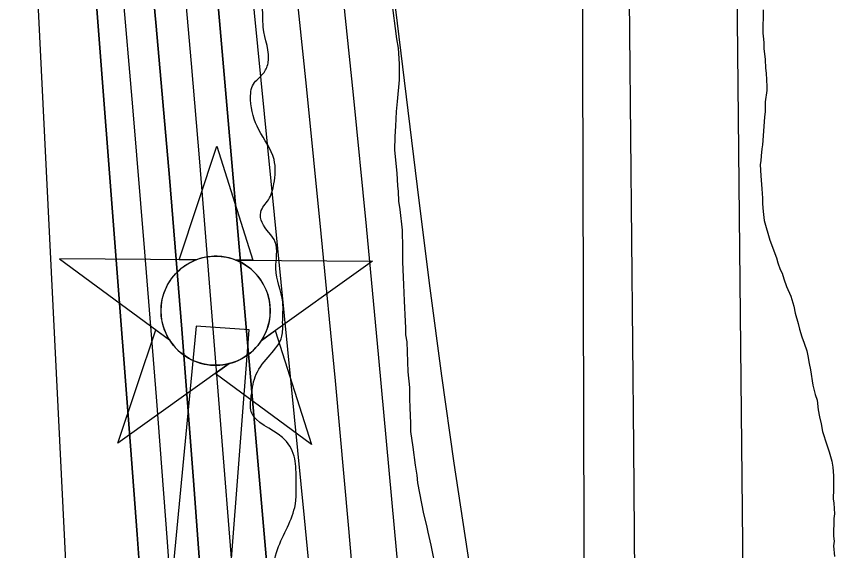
# Model space of a CAD drawing. Extents: x 3313447 to 3351316, y 703786 to 729172.
# Drawn here: x 3324868 to 3325325.8, y 725644.3 to 725943.4 of the extents above; entities that cross this region are included whole.
import ezdxf

# ---------------------------------------------------------------- set-up
doc = ezdxf.new("R2010")
doc.units = 0
for name, color, linetype in [('V-CHAN-DOCK', 7, 'Continuous'), ('V-CHAN-NAID', 7, 'Continuous'), ('V-RIVR-EDGE', 7, 'Continuous'), ('V-SITE-VEGE', 7, 'Continuous'), ('V-TOPO-DPTH', 7, 'Continuous'), ('V-TOPO-MAJR', 7, 'Continuous'), ('V-TOPO-MINR', 7, 'Continuous'), ('V-TOPO-WATR', 7, 'Continuous')]:
    doc.layers.add(name, color=color, linetype=linetype)

msp = doc.modelspace()

# ---------------------------------------------------------------- linework, layer by layer
at = {"layer": 'V-CHAN-DOCK'}
msp.add_lwpolyline([(3324979.67, 725550.24), (3324987.81, 725632.37), (3324998.18, 725767.82), (3324968.48, 725769.89), (3324947, 725543.84)], dxfattribs=at)
at = {"layer": 'V-CHAN-NAID'}
for points in [[(3324968.58, 725807.1), (3324959, 725807.16), (3324980.12, 725870.65), (3325000.35, 725806.87), (3324990.76, 725806.94), (3324989.18, 725807.52), (3324987.09, 725808.14), (3324985.05, 725808.59), (3324983.01, 725808.9), (3324981.85, 725809.01), (3324980.31, 725809.09), (3324978.59, 725809.09), (3324977.22, 725809.02), (3324975.31, 725808.82), (3324973.95, 725808.6), (3324972.16, 725808.21), (3324970.63, 725807.8), (3324969.6, 725807.46)], [(3324968.58, 725807.1), (3324892.09, 725807.64), (3324953.66, 725762.24), (3324952.55, 725764.15), (3324951.74, 725765.78), (3324950.91, 725767.74), (3324950.21, 725769.8), (3324949.85, 725771.12), (3324949.49, 725772.75), (3324949.25, 725774.19), (3324949.06, 725775.79), (3324948.95, 725777.53), (3324948.94, 725779.11), (3324949.04, 725781.18), (3324949.23, 725782.8), (3324949.62, 725785), (3324950.1, 725786.93), (3324950.7, 725788.81), (3324951.36, 725790.49), (3324952.08, 725792.08), (3324952.9, 725793.61), (3324953.96, 725795.35), (3324954.99, 725796.82), (3324955.99, 725798.09), (3324956.99, 725799.24), (3324958.3, 725800.57), (3324959.35, 725801.54), (3324961.07, 725802.94), (3324962.28, 725803.81), (3324963.97, 725804.88), (3324965.7, 725805.82), (3324967.15, 725806.5)], [(3324990.76, 725806.94), (3325067.25, 725806.4), (3325005.05, 725761.87), (3325005.96, 725763.36), (3325006.94, 725765.21), (3325007.65, 725766.8), (3325008.39, 725768.75), (3325008.94, 725770.54), (3325009.34, 725772.17), (3325009.7, 725774.18), (3325009.88, 725775.76), (3325010.01, 725777.96), (3325009.98, 725780.03), (3325009.79, 725782.24), (3325009.52, 725784), (3325009.03, 725786.23), (3325008.39, 725788.38), (3325007.64, 725790.36), (3325006.99, 725791.8), (3325005.99, 725793.72), (3325004.93, 725795.44), (3325003.71, 725797.14), (3325002.45, 725798.68), (3325001.18, 725800.05), (3324999.55, 725801.58), (3324997.8, 725802.99), (3324996.12, 725804.17), (3324994.23, 725805.3), (3324992.76, 725806.06)], [(3324987.02, 725748.97), (3324924.82, 725704.45), (3324945.94, 725767.93), (3324953.66, 725762.24), (3324954.29, 725761.28), (3324955.68, 725759.42), (3324956.89, 725758), (3324958.36, 725756.5), (3324959.75, 725755.25), (3324961.2, 725754.09), (3324962.6, 725753.1), (3324964.28, 725752.07), (3324965.99, 725751.16), (3324967.79, 725750.34), (3324969.23, 725749.79), (3324970.86, 725749.26), (3324973.08, 725748.7), (3324974.62, 725748.41), (3324976.64, 725748.15), (3324978.18, 725748.05), (3324980.04, 725748.03), (3324981.73, 725748.1), (3324983.44, 725748.28), (3324985.34, 725748.59)], [(3325005.05, 725761.87), (3325012.85, 725767.45), (3325033.07, 725703.68), (3324979.22, 725743.39), (3324987.02, 725748.97), (3324988.69, 725749.44), (3324990.3, 725750), (3324992.46, 725750.92), (3324994.19, 725751.8), (3324996.06, 725752.92), (3324997.79, 725754.13), (3324999.35, 725755.37), (3325000.63, 725756.54), (3325002.02, 725757.96), (3325003.22, 725759.36), (3325004.34, 725760.83)]]:
    msp.add_lwpolyline(points, close=True, dxfattribs=at)
msp.add_circle((3324979.47, 725778.56), 30.54, dxfattribs=at)
at = {"layer": 'V-RIVR-EDGE'}
msp.add_spline([(3325128.87, 723979.74), (3325130.86, 724002.62), (3325129.36, 724023.95), (3325130.2, 724049.16), (3325132.57, 724063.89), (3325132.59, 724075.13), (3325133.05, 724103.44), (3325133.48, 724121.67), (3325133.91, 724137.18), (3325133.21, 724168.98), (3325130.96, 724198.07), (3325127.51, 724215.53), (3325123.67, 724232.22), (3325122.55, 724248.12), (3325122.61, 724270.61), (3325119.95, 724295.82), (3325118.07, 724318.71), (3325113.49, 724348.19), (3325109.62, 724353.24), (3325108.47, 724357.13), (3325113.52, 724362.15), (3325113.54, 724367.58), (3325107.79, 724394.74), (3325101.65, 724423.46), (3325093.21, 724459.16), (3325088.22, 724479.72), (3325085.57, 724505.32), (3325081.83, 724561.56), (3325078.43, 724596.09), (3325065.73, 724636.45), (3325059.19, 724658.57), (3325056.89, 724670.99), (3325053.43, 724682.24), (3325053.46, 724693.87), (3325057.76, 724707.44), (3325061.28, 724721.78), (3325070.21, 724724.08), (3325076.03, 724725.62), (3325080.31, 724732.98), (3325086.54, 724740.33), (3325091.62, 724755.83), (3325097.48, 724775.2), (3325101.02, 724793.03), (3325102.29, 724836.47), (3325108.59, 724877.17), (3325112.52, 724897.71), (3325114.88, 724911.28), (3325115.31, 724927.18), (3325108.05, 724971.79), (3325103.09, 725004.38), (3325096.97, 725038.52), (3325094.7, 725060.63), (3325092.8, 725076.15), (3325091.36, 725123.08), (3325085.2, 725138.22), (3325079.8, 725152.58), (3325077.53, 725173.14), (3325077.94, 725185.16), (3325081.46, 725196.01), (3325081.87, 725202.99), (3325081.52, 725221.6), (3325081.56, 725235.18), (3325076.93, 725247.6), (3325076.95, 725255.74), (3325073.9, 725274.36), (3325073.56, 725294.14), (3325072.8, 725300.35), (3325066.61, 725305.02), (3325061.57, 725307.36), (3325056.93, 725312.41), (3325056.16, 725315.52), (3325058.89, 725319.77), (3325063.16, 725321.7), (3325064.33, 725325.97), (3325062.41, 725333.34), (3325051.96, 725343.45), (3325044.62, 725354.32), (3325040.39, 725367.91), (3325037.73, 725388.47), (3325034.69, 725415.23), (3325032.81, 725437.34), (3325028.98, 725457.52), (3325022.42, 725471.88), (3325019.34, 725480.81), (3325019.76, 725495.16), (3325021.34, 725506.4), (3325027.58, 725521.51), (3325028.39, 725531.59), (3325027.65, 725549.82), (3325028.07, 725560.68), (3325030.05, 725576.96), (3325030.08, 725587.82), (3325026.6, 725594.81), (3325021.19, 725600.64), (3325015.79, 725611.9), (3325011.95, 725627.42), (3325013.54, 725643.31), (3325023.68, 725668.5), (3325024.5, 725685.17), (3325023.37, 725697.2), (3325016.8, 725707.68), (3324999.38, 725722.07), (3324999.41, 725730.99), (3325002.15, 725743.01), (3325009.93, 725753.85), (3325016.55, 725764.3), (3325016.96, 725772.06), (3325016.99, 725783.3), (3325013.15, 725802.31), (3325012.8, 725817.05), (3325005.46, 725827.93), (3325004.7, 725833.75), (3325008.98, 725840.72), (3325012.11, 725849.63), (3325012.14, 725863.2), (3325003.65, 725879.9), (3324999.04, 725896.59), (3325000.61, 725905.5), (3325006.06, 725911.31), (3325008.78, 725917.12), (3325006.12, 725937.29), (3325004.99, 725950.09), (3325001.13, 725959.4), (3325001.15, 725965.22), (3325001.18, 725978.41), (3325005.09, 725992.36), (3325004.34, 726001.28), (3324992.73, 726012.55), (3324990.42, 726019.15), (3324986.56, 726026.14), (3324982.31, 726030.03), (3324979.62, 726042.84), (3324975.01, 726059.13), (3324969.23, 726074.27), (3324966.94, 726089.4), (3324966.61, 726112.67), (3324968.99, 726135.55), (3324970.94, 726137.48), (3324975.98, 726139.02), (3324973.68, 726149.88), (3324968.29, 726163.86), (3324967.16, 726178.6), (3324967.18, 726188.29), (3324970.31, 726198.76), (3324976.55, 726212.7), (3324976.18, 726217.74), (3324970.77, 726224.74), (3324957.61, 726236.79), (3324946.4, 726251.17), (3324941.4, 726267.47), (3324940.65, 726280.27), (3324944.57, 726295.38), (3324950.04, 726310.49), (3324952.41, 726330.26), (3324947.44, 726358.2), (3324938.56, 726373.35), (3324932.39, 726388.48), (3324925.06, 726405.57), (3324920.86, 726429.23), (3324918.6, 726458.32), (3324919.04, 726480.04), (3324922.18, 726492.83), (3324928.02, 726504.45), (3324929.21, 726515.3), (3324925.75, 726525.4), (3324920.34, 726533.17), (3324911.44, 726540.94), (3324898.65, 726546.4), (3324898.27, 726549.51), (3324904.11, 726556.86), (3324904.12, 726561.51), (3324900.3, 726584.79), (3324894.17, 726616.61), (3324886.87, 726644.55), (3324883.07, 726672.48), (3324880.42, 726698.86), (3324875.46, 726733.38), (3324872.42, 726758.21), (3324873.62, 726772.56), (3324869.79, 726791.95), (3324865.97, 726817.17), (3324860.21, 726840.84), (3324856.37, 726855.2), (3324854.85, 726866.45), (3324854.86, 726869.94), (3324856.45, 726886.22), (3324861.93, 726906.38), (3324860.41, 726921.12), (3324853.87, 726943.24), (3324847.71, 726958.38), (3324847.71, 726960.32), (3324853.93, 726966.12), (3324853.94, 726970.77), (3324846.22, 726982.81), (3324842.36, 726990.97), (3324841.61, 727000.66), (3324840.46, 727006.09), (3324839.31, 727011.91), (3324833.89, 727017.36), (3324828.47, 727018.53), (3324827.31, 727023.58), (3324828.12, 727034.05), (3324830.45, 727038.31), (3324835.16, 727060.79), (3324840.61, 727066.2), (3324842.18, 727073.96), (3324840.66, 727089.47), (3324833.35, 727110.43), (3324827.58, 727129.45), (3324826.81, 727134.88), (3324828.77, 727139.92), (3324829.55, 727143.4), (3324829.57, 727149.61), (3324828.44, 727167.06), (3324824.98, 727178.32), (3324821.51, 727187.25), (3324811.84, 727196.19), (3324806.43, 727205.12), (3324802.59, 727217.93), (3324797.62, 727246.64), (3324789.21, 727297.46), (3324787.34, 727325.78), (3324787.03, 727354.86), (3324786.03, 727361.49)], degree=3, dxfattribs=at)
at = {"layer": 'V-SITE-VEGE'}
for points in [[(3325102.79, 725633.53), (3325100.08, 725647.4), (3325098.37, 725654.52), (3325097.7, 725658.42), (3325095.98, 725664.83), (3325092.6, 725682.26), (3325092.28, 725686.52), (3325091.27, 725692.2), (3325089.95, 725702.16), (3325088.61, 725711.04), (3325088.65, 725715.66), (3325088.38, 725724.18), (3325088.08, 725729.51), (3325088.13, 725735.54), (3325087.15, 725744.42), (3325086.6, 725761.11), (3325085.92, 725765.03), (3325085.96, 725768.93), (3325085.64, 725772.48), (3325085.04, 725784.2), (3325084.77, 725793.08), (3325084.18, 725805.86), (3325084.25, 725813.67), (3325083.99, 725823.61), (3325082.68, 725835.34), (3325082.02, 725839.96), (3325081.71, 725845.29), (3325081.39, 725848.48), (3325081.1, 725855.58), (3325079.8, 725868.38), (3325079.88, 725876.18), (3325080.28, 725881.86), (3325080.72, 725890.02), (3325081.13, 725895.7), (3325082.3, 725907.75), (3325082.39, 725916.63), (3325082.06, 725919.83), (3325081.76, 725925.51), (3325080.75, 725930.84), (3325078.11, 725952.52)], [(3325285.71, 725947.01), (3325285.59, 725933.88), (3325285.92, 725930.68), (3325286.25, 725928.55), (3325286.22, 725925.35), (3325286.87, 725919.31), (3325287.18, 725914.34), (3325287.51, 725911.5), (3325287.79, 725904.04), (3325287.77, 725901.91), (3325287, 725895.53), (3325286.95, 725890.2), (3325286.57, 725887.01), (3325285.35, 725871.4), (3325284.98, 725869.28), (3325284.59, 725865.38), (3325284.56, 725862.54)], [(3325284.56, 725862.54), (3325284.19, 725860.41), (3325284.48, 725854.02), (3325285.12, 725846.91), (3325285.43, 725841.59), (3325285.4, 725838.39), (3325285.71, 725834.13), (3325286.38, 725829.15), (3325289.47, 725818.12), (3325293.28, 725808.15), (3325293.96, 725805.3), (3325295.35, 725801.73), (3325296.39, 725799.6), (3325297.43, 725796.39), (3325298.81, 725792.12), (3325301.24, 725786.77), (3325302.96, 725781.08), (3325303.63, 725777.17), (3325305.35, 725771.47), (3325306.03, 725768.27), (3325307.41, 725764), (3325308.8, 725760.44), (3325310.18, 725756.16), (3325310.86, 725753.32), (3325311.53, 725749.05), (3325312.21, 725745.49), (3325313.55, 725736.96), (3325314.92, 725731.62), (3325315.95, 725728.42), (3325316.61, 725723.09), (3325317.29, 725719.18), (3325318.31, 725715.27), (3325318.98, 725711), (3325321.4, 725703.52), (3325322.78, 725699.6), (3325324.15, 725694.27), (3325324.83, 725691.07), (3325325.14, 725686.09), (3325325.06, 725678.64), (3325325.01, 725673.32), (3325325.35, 725670.83), (3325325.65, 725664.79), (3325325.27, 725662.31), (3325325.17, 725652.37), (3325325.5, 725649.53), (3325325.12, 725647.05), (3325325.78, 725641.01)]]:
    msp.add_lwpolyline(points, dxfattribs=at)
at = {"layer": 'V-TOPO-DPTH'}
for points in [[(3325116.62, 724677.97), (3325077.58, 725361.22), (3325076.13, 725385.02), (3325074.55, 725408.8), (3325072.79, 725432.58), (3325070.91, 725456.34), (3325061.14, 725574.1), (3325054.02, 725656.71), (3325046.55, 725739.29), (3325038.57, 725821.83), (3325030.23, 725904.33), (3325002.74, 726168.09), (3325001.39, 726180.49), (3324999.97, 726192.87), (3324998.44, 726205.25), (3324996.84, 726217.61), (3324984.12, 726312.52), (3324975.68, 726372.26), (3324966.67, 726431.92), (3324956.81, 726491.44), (3324946.38, 726550.87), (3324899.37, 726807.96), (3324890.83, 726854.79), (3324882.32, 726901.62)], [(3324991.35, 724633.63), (3324987.45, 724732.34), (3324983.78, 724819.82), (3324979.82, 724907.28), (3324975.42, 724994.72), (3324970.72, 725082.14), (3324954, 725379.73), (3324953.27, 725392.38), (3324952.52, 725405.03), (3324951.72, 725417.68), (3324950.9, 725430.32), (3324945.98, 725504.34), (3324942.61, 725553.99), (3324939.13, 725603.62), (3324935.49, 725653.25), (3324931.76, 725702.87), (3324895.59, 726173.04)], [(3324895.59, 726173.04), (3324931.76, 725702.87), (3324935.49, 725653.25), (3324939.13, 725603.62), (3324942.61, 725553.99), (3324945.98, 725504.34), (3324950.9, 725430.32), (3324951.72, 725417.68), (3324952.52, 725405.03), (3324953.27, 725392.38), (3324954, 725379.73), (3324970.72, 725082.14), (3324975.42, 724994.72), (3324979.82, 724907.28), (3324983.78, 724819.82), (3324987.45, 724732.34), (3324991.35, 724633.63)], [(3324935.58, 724574.79), (3324929.27, 724775.82), (3324925.9, 724880.47), (3324922.4, 724985.11), (3324918.73, 725089.74), (3324914.94, 725194.37), (3324910.14, 725323.76), (3324908.59, 725363.69), (3324906.94, 725403.62), (3324905.14, 725443.54), (3324903.25, 725483.45), (3324872.94, 726098.1)], [(3324935.58, 724574.79), (3324929.27, 724775.82), (3324925.9, 724880.47), (3324922.4, 724985.11), (3324918.73, 725089.74), (3324914.94, 725194.37), (3324910.14, 725323.76), (3324908.59, 725363.69), (3324906.94, 725403.62), (3324905.14, 725443.54), (3324903.25, 725483.45), (3324872.94, 726098.1)], [(3325066.05, 724608.53), (3325030.34, 725371.27), (3325030.04, 725377.29), (3325029.73, 725383.31), (3325029.38, 725389.33), (3325029.02, 725395.35), (3325028.33, 725406.32), (3325028.3, 725406.85), (3325028.18, 725408.44), (3325027.81, 725412.99), (3325027.48, 725416.73), (3325027.31, 725418.6), (3325026.02, 725432.33), (3325025.21, 725441.07), (3325024.42, 725449.8), (3325023.64, 725458.54), (3325022.87, 725467.28), (3324973.42, 726035.26)], [(3324973.42, 726035.26), (3325022.87, 725467.28), (3325023.64, 725458.54), (3325024.42, 725449.8), (3325025.21, 725441.07), (3325026.02, 725432.33), (3325027.31, 725418.6), (3325027.48, 725416.73), (3325027.81, 725412.99), (3325028.18, 725408.44), (3325028.3, 725406.85), (3325028.33, 725406.32), (3325029.02, 725395.35), (3325029.38, 725389.33), (3325029.73, 725383.31), (3325030.04, 725377.29), (3325030.34, 725371.27), (3325066.05, 724608.53)], [(3324938.28, 726022.61), (3324946.15, 725937.88), (3324953.64, 725853.12), (3324960.57, 725768.31), (3324967.12, 725683.46), (3324983.16, 725466.34), (3324985.34, 725436.23), (3324987.47, 725406.11), (3324989.53, 725375.99), (3324991.53, 725345.87), (3325010.94, 725047.99), (3325015.88, 724966.36), (3325020.33, 724884.7), (3325024.04, 724803.01), (3325027.25, 724721.29), (3325032.41, 724572.69)], [(3324938.28, 726022.61), (3324946.15, 725937.88), (3324953.64, 725853.12), (3324960.57, 725768.31), (3324967.12, 725683.46), (3324983.16, 725466.34), (3324985.34, 725436.23), (3324987.47, 725406.11), (3324989.53, 725375.99), (3324991.53, 725345.87), (3325010.94, 725047.99), (3325015.88, 724966.36), (3325020.33, 724884.7), (3325024.04, 724803.01), (3325027.25, 724721.29), (3325032.41, 724572.69)]]:
    msp.add_lwpolyline(points, dxfattribs=at)
at = {"layer": 'V-TOPO-MAJR'}
msp.add_lwpolyline([(3325217.91, 724582.34), (3325187.9, 725371.52), (3325187.23, 725391.9), (3325186.7, 725412.28), (3325186.39, 725432.67), (3325186.23, 725453.06), (3325184.66, 725986.93), (3325184.51, 726022.15), (3325184.3, 726057.36), (3325183.99, 726092.58), (3325183.61, 726127.79), (3325182.86, 726190.59), (3325182.77, 726194.41), (3325182.63, 726198.22), (3325182.41, 726202.02), (3325182.14, 726205.83), (3325176.8, 726270.26), (3325173.28, 726306.21), (3325023.56, 727177.91)], dxfattribs=at)
at = {"layer": 'V-TOPO-MINR'}
for points in [[(3325317.83, 724581.5), (3325279.22, 725364.79), (3325278.13, 725389.94), (3325277.23, 725415.09), (3325276.64, 725440.26), (3325276.24, 725465.42), (3325270.2, 726069.63), (3325269.96, 726091.47), (3325269.69, 726113.32), (3325269.38, 726135.17), (3325269.04, 726157.02), (3325268.95, 726162.81), (3325268.57, 726181.76), (3325268.1, 726200.71), (3325267.49, 726219.65), (3325266.79, 726238.59), (3325266.01, 726257.53), (3325265.22, 726276.47), (3325264.41, 726295.41), (3325263.59, 726314.34), (3325225.4, 727180.8)], [(3325263.15, 724611.79), (3325232.6, 725060.35), (3325228.82, 725119.11), (3325225.34, 725177.88), (3325222.29, 725236.68), (3325219.53, 725295.49), (3325215, 725400.5), (3325214.77, 725406.83), (3325214.59, 725413.15), (3325214.5, 725419.48), (3325214.45, 725425.8), (3325214.41, 725509.61), (3325214.31, 725557.85), (3325214.13, 725606.08), (3325213.81, 725654.31), (3325213.41, 725702.54), (3325208.87, 726165.56), (3325208.54, 726182.26), (3325208, 726198.95), (3325207.13, 726215.63), (3325206.04, 726232.29), (3325162.62, 726811.97), (3325157.59, 726876.01), (3325152.22, 726940.01)], [(3325116.62, 724677.97), (3325077.58, 725361.22), (3325076.13, 725385.02), (3325074.55, 725408.8), (3325072.79, 725432.58), (3325070.91, 725456.34), (3325061.14, 725574.1), (3325054.02, 725656.71), (3325046.55, 725739.29), (3325038.57, 725821.83), (3325030.23, 725904.33), (3325002.74, 726168.09), (3325001.39, 726180.49), (3324999.97, 726192.87), (3324998.44, 726205.25), (3324996.84, 726217.61), (3324984.12, 726312.52), (3324975.68, 726372.26), (3324966.67, 726431.92), (3324956.81, 726491.44), (3324946.38, 726550.87), (3324899.37, 726807.96), (3324890.83, 726854.79), (3324882.32, 726901.62)], [(3325092.16, 724635.83), (3325088.07, 724732.88), (3325084.19, 724820.04), (3325080.02, 724907.18), (3325075.42, 724994.3), (3325070.54, 725081.41), (3325052.82, 725383.93), (3325052.07, 725396.01), (3325051.26, 725408.09), (3325050.38, 725420.16), (3325049.44, 725432.23), (3325044.49, 725492.97), (3325040.93, 725535.39), (3325037.22, 725577.8), (3325033.28, 725620.19), (3325029.2, 725662.57), (3324976.96, 726190.64)], [(3324991.35, 724633.63), (3324987.45, 724732.34), (3324983.78, 724819.82), (3324979.82, 724907.28), (3324975.42, 724994.72), (3324970.72, 725082.14), (3324954, 725379.73), (3324953.27, 725392.38), (3324952.52, 725405.03), (3324951.72, 725417.68), (3324950.9, 725430.32), (3324945.98, 725504.34), (3324942.61, 725553.99), (3324939.13, 725603.62), (3324935.49, 725653.25), (3324931.76, 725702.87), (3324895.59, 726173.04)], [(3325017.08, 724630.63), (3324972.13, 725363.33), (3324970.81, 725384.44), (3324969.46, 725405.56), (3324968.06, 725426.66), (3324966.63, 725447.77), (3324958.33, 725568.02), (3324952.51, 725649.23), (3324946.41, 725730.42), (3324939.89, 725811.57), (3324933.08, 725892.71), (3324909.96, 726160.07)], [(3324935.58, 724574.79), (3324929.27, 724775.82), (3324925.9, 724880.47), (3324922.4, 724985.11), (3324918.73, 725089.74), (3324914.94, 725194.37), (3324910.14, 725323.76), (3324908.59, 725363.69), (3324906.94, 725403.62), (3324905.14, 725443.54), (3324903.25, 725483.45), (3324872.94, 726098.1)], [(3325032.41, 724572.69), (3325027.25, 724721.29), (3325024.04, 724803.01), (3325020.33, 724884.7), (3325015.88, 724966.36), (3325010.94, 725047.99), (3324991.53, 725345.87), (3324989.53, 725375.99), (3324987.47, 725406.11), (3324985.34, 725436.23), (3324983.16, 725466.34), (3324967.12, 725683.46), (3324960.57, 725768.31), (3324953.64, 725853.12), (3324946.15, 725937.88), (3324938.28, 726022.61)], [(3325180.56, 724625.65), (3325153.23, 725119.58), (3325150.67, 725168.11), (3325148.27, 725216.64), (3325146.12, 725265.18), (3325144.13, 725313.74), (3325143.01, 725343.08), (3325141.71, 725376.96), (3325140.43, 725410.85), (3325139.17, 725444.74), (3325137.92, 725478.63), (3325136.09, 725512.46), (3325133.46, 725546.22), (3325129.66, 725579.87), (3325125.07, 725613.44), (3325120.31, 725644.25), (3325112.99, 725693.21), (3325105.98, 725742.21), (3325099.46, 725791.27), (3325093.26, 725840.38), (3325075.09, 725990.13)], [(3325046.47, 724587.53), (3325029.36, 725029.76), (3325026.63, 725092.64), (3325023.51, 725155.5), (3325019.8, 725218.33), (3325015.69, 725281.14), (3325012.46, 725327.23), (3325009.62, 725366.97), (3325006.71, 725406.71), (3325003.67, 725446.43), (3325000.57, 725486.15), (3324970.61, 725861.94), (3324966, 725917.03), (3324961.1, 725972.09)], [(3325149.61, 724592.4), (3325131.72, 724944.16), (3325127.56, 725021.79), (3325123.1, 725099.4), (3325118.22, 725176.99), (3325113.05, 725254.56), (3325107.47, 725334.75), (3325104.75, 725372.2), (3325101.85, 725409.64), (3325098.7, 725447.05), (3325095.38, 725484.46), (3325070.74, 725752.22), (3325063.78, 725825.85), (3325056.58, 725899.46), (3325049.03, 725973.03)]]:
    msp.add_lwpolyline(points, dxfattribs=at)
at = {"layer": 'V-TOPO-WATR'}
msp.add_lwpolyline([(3325066.05, 724608.53), (3325030.34, 725371.27), (3325030.04, 725377.29), (3325029.73, 725383.31), (3325029.38, 725389.33), (3325029.02, 725395.35), (3325028.33, 725406.32), (3325028.3, 725406.85), (3325028.18, 725408.44), (3325027.81, 725412.99), (3325027.48, 725416.73), (3325027.31, 725418.6), (3325026.02, 725432.33), (3325025.21, 725441.07), (3325024.42, 725449.8), (3325023.64, 725458.54), (3325022.87, 725467.28), (3324973.42, 726035.26)], dxfattribs=at)

doc.saveas('drawing.dxf')
